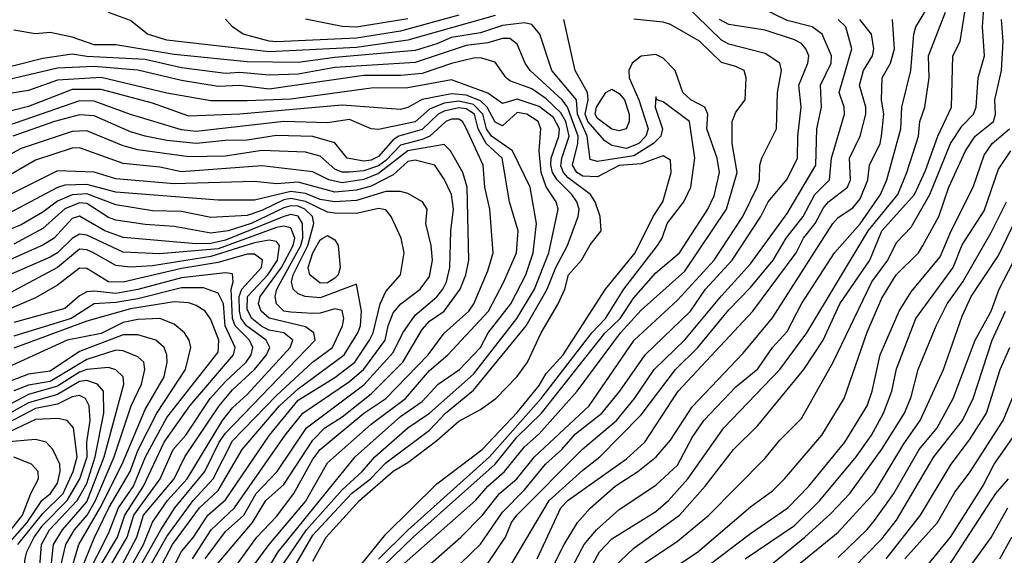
# Model space of a CAD drawing. Header units: metres. Extents: x -51132 to -49532, y -231222 to -229437.
# Tile 663 of 691: x -50220 to -50153, y -229521 to -229484. Entities that reach past the tile are written whole.
import ezdxf

# ---------------------------------------------------------------- set-up
doc = ezdxf.new("R2010")
doc.units = ezdxf.units.M
for name, color, linetype in [('CONTOUR_HALF', 8, 'Continuous'), ('CONTOUR_INDEX', 1, 'Continuous'), ('CONTOUR_INTER', 3, 'Continuous')]:
    doc.layers.add(name, color=color, linetype=linetype)

msp = doc.modelspace()

# ---------------------------------------------------------------- linework, layer by layer
at = {"layer": 'CONTOUR_HALF'}
for points, elevation in [([(-50177.58, -229521.198), (-50175.08, -229519.547), (-50172.937, -229517.759), (-50169.08, -229513.847), (-50168.08, -229512.602), (-50166.58, -229511.114), (-50164.418, -229507.259), (-50161.778, -229501.759), (-50160.669, -229500.259), (-50160.08, -229499.047), (-50159.08, -229498.005), (-50157.784, -229495.759), (-50156.378, -229492.259), (-50155.58, -229491.052), (-50154.81, -229490.259), (-50154.612, -229489.759), (-50154.487, -229487.759), (-50154.052, -229486.259), (-50154.174, -229484.259), (-50153.875, -229479.759)], 63.5), ([(-50190.08, -229483.454), (-50194.08, -229484.558), (-50197.08, -229485.047), (-50202.58, -229485.281), (-50203.08, -229485.25), (-50204.862, -229484.759), (-50205.585, -229484.259), (-50206.08, -229483.728)], 58.5), ([(-50182.056, -229523.259), (-50180.44, -229520.259), (-50179.58, -229519.374), (-50176.58, -229517.502), (-50175.71, -229516.759), (-50174.392, -229515.259), (-50171.903, -229511.759), (-50168.077, -229507.759), (-50166.218, -229505.259), (-50162.022, -229498.259), (-50159.996, -229495.759), (-50159.359, -229494.259), (-50158.566, -229491.759), (-50158.468, -229490.759), (-50158.128, -229489.759), (-50157.847, -229487.759), (-50157.889, -229486.259), (-50156.716, -229483.259)], 62.5), ([(-50195.58, -229520.777), (-50193.58, -229518.774), (-50187.968, -229513.759), (-50184.442, -229509.759), (-50180.965, -229505.259), (-50180.033, -229504.259), (-50178.776, -229502.259), (-50176.465, -229499.259), (-50176.133, -229498.759), (-50175.791, -229497.759), (-50174.653, -229496.259), (-50174.168, -229495.259), (-50173.905, -229493.259), (-50174.264, -229490.759), (-50176.08, -229489.402), (-50176.504, -229489.259), (-50176.58, -229489.058), (-50176.615, -229489.759), (-50176.116, -229491.259), (-50176.234, -229491.759), (-50176.732, -229492.259), (-50178.08, -229493.117), (-50180.58, -229493.488), (-50181.08, -229493.348), (-50181.27, -229491.759), (-50181.934, -229490.259), (-50182.001, -229489.259), (-50183.698, -229487.259), (-50184.523, -229484.759), (-50185.08, -229484.09), (-50185.58, -229483.984), (-50187.08, -229484.175), (-50188.58, -229484.675), (-50190.58, -229484.991), (-50191.58, -229485.437), (-50193.08, -229485.885), (-50198.58, -229486.355), (-50201.08, -229486.708), (-50204.58, -229486.657), (-50209.58, -229486.152), (-50213.58, -229485.497), (-50215.08, -229485.489), (-50216.58, -229484.969), (-50218.08, -229484.656), (-50219.08, -229484.73), (-50220.58, -229484.486)], 57.5), ([(-50194.589, -229521.759), (-50188.942, -229516.759), (-50188.094, -229515.759), (-50186.946, -229514.759), (-50185.58, -229513.072), (-50184.58, -229512.178), (-50181.968, -229509.259), (-50178.989, -229505.259), (-50177.58, -229503.703), (-50174.58, -229501.021), (-50171.728, -229496.759), (-50171.007, -229494.259), (-50171.339, -229492.259), (-50171.335, -229490.759), (-50171.08, -229490.103), (-50170.448, -229489.259), (-50170.375, -229487.759), (-50170.512, -229487.259), (-50171.08, -229486.976), (-50172.08, -229486.716), (-50173.58, -229485.254), (-50175.58, -229484.104), (-50176.08, -229483.93), (-50178.08, -229483.74)], 58.5), ([(-50192.744, -229523.759), (-50188.58, -229519.745), (-50187.08, -229517.551), (-50185.58, -229516.01), (-50184.128, -229514.259), (-50183.014, -229513.259), (-50182.08, -229512.181), (-50180.282, -229510.759), (-50179.042, -229509.259), (-50177.308, -229506.759), (-50174.19, -229503.759), (-50173.179, -229502.259), (-50171.342, -229500.259), (-50169.38, -229497.259), (-50168.881, -229496.259), (-50167.58, -229494.705), (-50166.867, -229493.259), (-50166.842, -229491.759), (-50166.603, -229489.759), (-50166.767, -229488.259), (-50166.152, -229486.759), (-50166.089, -229486.259), (-50166.292, -229485.759), (-50166.58, -229485.392), (-50167.08, -229485.151), (-50169.08, -229484.492), (-50171.58, -229484.091), (-50172.214, -229483.759)], 59.5), ([(-50187.163, -229522.259), (-50183.876, -229516.759), (-50181.58, -229514.666), (-50180.401, -229513.759), (-50177.58, -229510.88), (-50175.227, -229507.759), (-50173.692, -229506.259), (-50171.58, -229503.666), (-50170.08, -229502.145), (-50168.531, -229500.259), (-50167.649, -229498.759), (-50166.485, -229497.259), (-50165.685, -229495.759), (-50164.664, -229494.759), (-50164.532, -229493.259), (-50163.649, -229490.259), (-50163.671, -229489.759), (-50164.002, -229488.759), (-50163.131, -229485.759), (-50163.541, -229484.259), (-50164.08, -229483.754)], 60.5), ([(-50185.08, -229524.168), (-50182.849, -229519.759), (-50181.932, -229518.259), (-50181.08, -229517.286), (-50179.357, -229515.759), (-50177.799, -229514.759), (-50176.545, -229513.759), (-50175.58, -229512.609), (-50174.08, -229510.313), (-50170.58, -229506.634), (-50168.58, -229504.216), (-50164.443, -229497.759), (-50164.08, -229497.334), (-50163.08, -229496.679), (-50162.58, -229496.06), (-50162.048, -229494.759), (-50161.928, -229493.759), (-50161.19, -229492.259), (-50161.096, -229491.759), (-50160.951, -229490.259), (-50161.1, -229489.259), (-50161.065, -229487.759), (-50160.498, -229486.759), (-50160.223, -229485.759), (-50160.359, -229483.759)], 61.5), ([(-50200.08, -229520.909), (-50199.169, -229519.259), (-50196.894, -229516.759), (-50194.58, -229514.741), (-50193.58, -229514.136), (-50191.58, -229512.631), (-50190.08, -229511.304), (-50188.58, -229510.499), (-50187.549, -229509.759), (-50186.08, -229508.245), (-50185.368, -229507.259), (-50184.442, -229505.259), (-50183.277, -229503.259), (-50182.816, -229502.259), (-50182.555, -229501.259), (-50181.674, -229500.259), (-50181.08, -229499.204), (-50180.327, -229498.259), (-50180.392, -229497.259), (-50180.733, -229496.259), (-50181.049, -229495.759), (-50182.58, -229494.619), (-50182.907, -229494.259), (-50183.08, -229493.803), (-50183.025, -229493.259), (-50182.518, -229491.759), (-50182.736, -229490.759), (-50183.08, -229490.157), (-50184.08, -229489.197), (-50185.08, -229488.503), (-50186.58, -229487.957), (-50186.839, -229487.759), (-50187.58, -229486.678), (-50188.58, -229486.377), (-50189.08, -229486.407), (-50190.58, -229486.767), (-50192.58, -229487.462), (-50194.08, -229487.593), (-50196.58, -229487.587), (-50203.08, -229488.539), (-50205.08, -229488.281), (-50206.58, -229488.352), (-50209.08, -229487.951), (-50212.08, -229487.24), (-50215.08, -229486.973), (-50217.58, -229487.093), (-50222.08, -229488.148)], 56.5), ([(-50202.08, -229521.047), (-50200.524, -229518.759), (-50198.08, -229516.019), (-50196.707, -229514.759), (-50195.844, -229513.759), (-50193.58, -229511.766), (-50192.08, -229510.765), (-50189.08, -229508.087), (-50186.095, -229504.259), (-50184.896, -229502.259), (-50183.917, -229499.759), (-50183.27, -229496.759), (-50183.406, -229496.259), (-50184.08, -229495.224), (-50184.433, -229494.259), (-50184.577, -229492.759), (-50184.463, -229491.259), (-50184.64, -229490.759), (-50185.414, -229490.259), (-50186.08, -229490.144), (-50187.08, -229491.054), (-50187.58, -229490.8), (-50188.127, -229489.759), (-50188.58, -229489.331), (-50189.58, -229488.949), (-50190.58, -229488.849), (-50192.58, -229489.253), (-50193.58, -229489.8), (-50194.08, -229489.937), (-50198.08, -229489.64), (-50205.08, -229490.256), (-50208.58, -229490.378), (-50211.08, -229489.493), (-50214.58, -229488.554), (-50216.58, -229488.569), (-50219.58, -229489.72), (-50224.08, -229490.863)], 55.5), ([(-50180.008, -229488.759), (-50179.58, -229488.532), (-50179.08, -229488.825), (-50178.72, -229489.259), (-50178.399, -229490.259), (-50178.405, -229490.759), (-50178.617, -229491.259), (-50179.08, -229491.391), (-50179.58, -229491.278), (-50180.58, -229490.541), (-50180.725, -229490.259), (-50180.648, -229489.759), (-50180.008, -229488.759)], 58.5), ([(-50204.174, -229521.259), (-50203.087, -229519.759), (-50200.58, -229516.822), (-50199.08, -229514.165), (-50196.08, -229511.524), (-50193.728, -229509.759), (-50192.08, -229507.825), (-50190.839, -229506.759), (-50188.043, -229503.759), (-50186.989, -229501.759), (-50186.127, -229499.759), (-50186.009, -229498.259), (-50186.594, -229496.259), (-50187.107, -229493.259), (-50188.205, -229492.259), (-50188.759, -229491.259), (-50189.013, -229490.259), (-50189.58, -229489.879), (-50190.08, -229489.81), (-50191.08, -229490.038), (-50191.488, -229490.259), (-50192.58, -229491.309), (-50194.198, -229491.759), (-50194.58, -229492.007), (-50195.58, -229493.149), (-50196.08, -229493.405), (-50196.58, -229493.48), (-50197.732, -229493.259), (-50198.58, -229492.209), (-50200.08, -229491.788), (-50202.58, -229491.722), (-50204.58, -229492.035), (-50206.08, -229492.047), (-50208.08, -229492.27), (-50210.08, -229492.062), (-50211.58, -229491.755), (-50212.58, -229491.456), (-50215.08, -229490.369), (-50216.08, -229490.303), (-50217.787, -229490.759), (-50220.646, -229491.759)], 54.5), ([(-50173.58, -229521.675), (-50170.08, -229519.015), (-50167.519, -229517.259), (-50166.08, -229515.763), (-50163.612, -229512.759), (-50162.086, -229510.259), (-50161.751, -229509.259), (-50161.207, -229506.759), (-50159.887, -229503.759), (-50159.08, -229502.441), (-50157.08, -229500.041), (-50156.342, -229498.259), (-50154.824, -229495.259), (-50154.08, -229493.058), (-50153.53, -229492.259), (-50152.344, -229491.259)], 64.5), ([(-50206.762, -229521.259), (-50204.227, -229518.259), (-50203.299, -229516.759), (-50202.08, -229515.659), (-50200.08, -229512.604), (-50199.252, -229511.759), (-50198.08, -229511.003), (-50196.08, -229509.439), (-50193.917, -229507.259), (-50192.58, -229505.02), (-50192.08, -229504.458), (-50191.075, -229503.759), (-50189.983, -229502.259), (-50189.594, -229501.259), (-50189.396, -229500.259), (-50189.516, -229495.259), (-50189.795, -229494.259), (-50190.656, -229492.759), (-50191.08, -229492.325), (-50193.58, -229492.77), (-50195.58, -229494.33), (-50196.58, -229494.729), (-50198.08, -229494.955), (-50198.988, -229494.759), (-50200.08, -229494.198), (-50203.58, -229493.799), (-50209.08, -229494.216), (-50210.58, -229493.886), (-50213.08, -229493.639), (-50216.08, -229492.558), (-50216.58, -229492.572), (-50219.08, -229493.404), (-50223.08, -229495.717)], 53.5), ([(-50208.335, -229520.759), (-50207.044, -229518.759), (-50205.455, -229517.259), (-50201.982, -229512.259), (-50200.769, -229510.759), (-50197.58, -229508.595), (-50196.58, -229507.752), (-50195.116, -229505.759), (-50194.923, -229504.759), (-50194.58, -229503.873), (-50194.053, -229503.259), (-50192.719, -229502.259), (-50192.08, -229501.386), (-50191.883, -229500.259), (-50191.97, -229499.259), (-50192.331, -229497.759), (-50192.239, -229496.759), (-50192.561, -229496.259), (-50193.58, -229495.696), (-50194.08, -229495.544), (-50195.08, -229495.559), (-50197.08, -229496.174), (-50198.58, -229496.258), (-50199.58, -229496.098), (-50200.58, -229495.68), (-50201.58, -229495.546), (-50204.08, -229496.138), (-50206.58, -229496.149), (-50213.58, -229495.598), (-50215.58, -229495.077), (-50217.08, -229495.131), (-50217.58, -229495.269), (-50222.08, -229497.649)], 52.5), ([(-50211.58, -229523.333), (-50209.691, -229519.759), (-50207.86, -229517.259), (-50206.58, -229516.068), (-50204.929, -229513.259), (-50202.378, -229510.259), (-50201.08, -229509.097), (-50197.933, -229506.759), (-50197, -229505.259), (-50196.813, -229504.759), (-50196.737, -229503.759), (-50197.08, -229501.921), (-50199.58, -229502.843), (-50200.599, -229502.759), (-50201.08, -229502.583), (-50201.42, -229502.259), (-50201.538, -229501.759), (-50201.427, -229501.259), (-50200.432, -229499.259), (-50200.011, -229497.759), (-50200.108, -229497.259), (-50200.634, -229496.759), (-50201.08, -229496.564), (-50201.58, -229496.528), (-50202.08, -229496.665), (-50204.303, -229497.759), (-50205.891, -229498.259), (-50207.08, -229498.406), (-50209.58, -229497.944), (-50211.58, -229497.825), (-50213.58, -229497.529), (-50214.08, -229497.34), (-50215.58, -229496.369), (-50216.08, -229496.338), (-50217.08, -229496.734), (-50218.58, -229498.093), (-50220.58, -229499.169)], 51.5), ([(-50169.08, -229521.487), (-50166.363, -229519.259), (-50164.58, -229517.65), (-50163.278, -229516.259), (-50161.08, -229513.223), (-50159.527, -229510.759), (-50159.08, -229509.642), (-50158.584, -229507.759), (-50157.37, -229504.759), (-50156.616, -229503.259), (-50155.54, -229501.759), (-50153.58, -229498.356), (-50152.55, -229496.259)], 65.5), ([(-50213.048, -229523.259), (-50210.491, -229518.759), (-50209.537, -229517.259), (-50207.474, -229514.759), (-50206.51, -229512.759), (-50206.08, -229512.128), (-50199.92, -229505.759), (-50200.012, -229505.259), (-50200.58, -229504.84), (-50203.08, -229504.234), (-50203.625, -229503.759), (-50203.802, -229503.259), (-50203.683, -229502.759), (-50202.24, -229500.759), (-50201.431, -229499.259), (-50201.316, -229498.759), (-50201.58, -229498.052), (-50202.08, -229497.938), (-50202.58, -229498.033), (-50206.58, -229499.492), (-50210.58, -229499.838), (-50213.08, -229499.724), (-50215.58, -229498.549), (-50216.08, -229498.483), (-50216.58, -229498.775), (-50217.58, -229499.767), (-50218.08, -229500.069), (-50221.08, -229501.364)], 50.5), ([(-50214.006, -229522.759), (-50212.148, -229519.259), (-50211.691, -229517.759), (-50209.593, -229515.259), (-50208.845, -229513.759), (-50206.512, -229510.259), (-50205.58, -229509.163), (-50204.075, -229507.759), (-50203.256, -229506.759), (-50203.02, -229506.259), (-50203.28, -229505.759), (-50204.623, -229504.759), (-50204.988, -229504.259), (-50205.105, -229503.759), (-50205.138, -229502.759), (-50204.957, -229502.259), (-50203.595, -229500.759), (-50203.54, -229500.259), (-50204.08, -229499.854), (-50204.58, -229499.854), (-50206.58, -229500.414), (-50209.08, -229500.833), (-50213.08, -229501.784), (-50214.08, -229501.754), (-50215.58, -229500.832), (-50216.08, -229500.821), (-50217.58, -229501.971), (-50219.08, -229502.846), (-50222.58, -229504.332)], 49.5), ([(-50164.08, -229520.655), (-50162.08, -229518.748), (-50161.58, -229518.129), (-50160.27, -229516.259), (-50158.521, -229513.259), (-50157.288, -229511.759), (-50156.192, -229509.759), (-50154.681, -229505.759), (-50153.583, -229503.759), (-50153.048, -229502.259), (-50152.08, -229500.402)], 66.5), ([(-50214.66, -229521.259), (-50213.474, -229519.259), (-50212.968, -229517.759), (-50211.68, -229515.759), (-50210.27, -229512.759), (-50208.512, -229510.259), (-50205.529, -229506.759), (-50205.413, -229506.259), (-50206.1, -229504.759), (-50206.205, -229503.259), (-50206.58, -229502.524), (-50207.58, -229502.168), (-50209.08, -229502.173), (-50212.08, -229502.906), (-50213.58, -229503.167), (-50215.08, -229503.261), (-50216.647, -229504.259), (-50220.58, -229505.479)], 48.5), ([(-50216.269, -229522.259), (-50215.08, -229519.326), (-50214.059, -229517.259), (-50212.605, -229514.759), (-50212.08, -229513.329), (-50210.786, -229510.759), (-50208.804, -229507.759), (-50208.434, -229506.259), (-50208.557, -229505.759), (-50208.882, -229505.259), (-50209.58, -229504.664), (-50210.58, -229504.269), (-50212.08, -229504.341), (-50213.08, -229504.542), (-50214.58, -229505.285), (-50216.926, -229505.759), (-50223.08, -229508.575)], 47.5), ([(-50218.167, -229524.759), (-50217.005, -229519.759), (-50216.415, -229518.759), (-50215.548, -229517.759), (-50214.978, -229516.759), (-50213.692, -229513.759), (-50212.532, -229510.259), (-50211.83, -229508.759), (-50211.596, -229507.759), (-50211.673, -229507.259), (-50212.08, -229506.901), (-50213.08, -229506.476), (-50213.58, -229506.445), (-50215.58, -229507.073), (-50218.08, -229508.595), (-50219.58, -229508.846), (-50220.58, -229509.223)], 46.5), ([(-50160.785, -229520.759), (-50158.437, -229517.759), (-50156.333, -229514.259), (-50155.08, -229512.595), (-50153.915, -229510.759), (-50152.984, -229507.759), (-50152.314, -229506.259)], 67.5), ([(-50220.561, -229535.259), (-50219.915, -229530.759), (-50219.832, -229529.759), (-50219.986, -229527.259), (-50219.623, -229524.759), (-50218.799, -229521.259), (-50218.686, -229519.759), (-50218.121, -229518.759), (-50216.232, -229516.759), (-50215.58, -229515.593), (-50214.996, -229513.759), (-50214.411, -229510.759), (-50214.434, -229509.259), (-50214.843, -229508.759), (-50215.58, -229508.527), (-50216.08, -229508.596), (-50217.58, -229509.469), (-50219.58, -229510.052), (-50222.08, -229511.437)], 45.5), ([(-50220.292, -229519.759), (-50218.58, -229517.631), (-50217.199, -229516.259), (-50216.5, -229514.759), (-50216.229, -229513.759), (-50216.498, -229511.759), (-50216.926, -229511.259), (-50217.58, -229511.113), (-50219.08, -229511.197), (-50229.08, -229515.922)], 44.5), ([(-50158.82, -229522.259), (-50156.379, -229519.259), (-50154.161, -229515.759), (-50153.39, -229514.259), (-50151.997, -229512.259)], 68.5), ([(-50221.162, -229519.259), (-50219.974, -229517.759), (-50219.418, -229516.259), (-50218.895, -229515.259), (-50218.911, -229514.759), (-50219.356, -229514.259), (-50220.58, -229513.771)], 43.5), ([(-50156.467, -229523.259), (-50153.58, -229519.296), (-50152.454, -229517.259)], 69.5)]:
    msp.add_lwpolyline(points, dxfattribs=dict(at, elevation=elevation))
at = {"layer": 'CONTOUR_INDEX'}
for points, elevation in [([(-50188.58, -229521.807), (-50186.883, -229519.259), (-50186.474, -229518.259), (-50186.102, -229517.759), (-50181.58, -229513.201), (-50179.275, -229511.259), (-50178.047, -229509.759), (-50176.699, -229507.759), (-50174.58, -229505.736), (-50172.08, -229502.709), (-50170.08, -229500.527), (-50167.58, -229497.067), (-50165.609, -229493.759), (-50165.538, -229491.259), (-50165.224, -229489.759), (-50165.284, -229488.259), (-50164.549, -229486.759), (-50164.532, -229486.259), (-50165.166, -229484.759), (-50165.853, -229484.259), (-50167.58, -229483.818), (-50169.58, -229482.848)], 60), ([(-50203.34, -229521.759), (-50202.45, -229520.259), (-50197.188, -229513.759), (-50194.08, -229510.994), (-50192.58, -229509.954), (-50191.482, -229508.759), (-50190.038, -229507.759), (-50188.586, -229506.259), (-50188.056, -229505.259), (-50186.519, -229503.259), (-50185.484, -229501.259), (-50184.978, -229499.759), (-50184.742, -229497.759), (-50185.197, -229495.259), (-50186.399, -229492.759), (-50187.848, -229491.759), (-50188.17, -229491.259), (-50188.427, -229490.259), (-50189.08, -229489.576), (-50190.08, -229489.348), (-50191.08, -229489.498), (-50192.08, -229489.917), (-50193.08, -229490.766), (-50195.58, -229491.307), (-50196.08, -229491.256), (-50197.58, -229490.624), (-50199.08, -229490.851), (-50202.08, -229490.754), (-50208.08, -229491.442), (-50209.08, -229491.327), (-50212.58, -229490.28), (-50215.08, -229489.351), (-50216.08, -229489.344), (-50222.08, -229491.406)], 55), ([(-50170.447, -229520.759), (-50167.08, -229518.465), (-50165.33, -229516.759), (-50162.854, -229513.759), (-50161.796, -229512.259), (-50160.965, -229510.759), (-50160.399, -229509.259), (-50160.08, -229507.718), (-50158.75, -229504.259), (-50156.194, -229500.759), (-50155.58, -229499.205), (-50154.08, -229496.878), (-50153.08, -229494.016), (-50152.241, -229492.759)], 65), ([(-50213.58, -229523.123), (-50211.692, -229519.759), (-50211.08, -229518.232), (-50210.042, -229516.759), (-50208.706, -229515.259), (-50206.28, -229511.259), (-50205.58, -229510.386), (-50204.58, -229509.476), (-50201.635, -229506.259), (-50201.444, -229505.759), (-50202.064, -229505.259), (-50203.08, -229505.067), (-50203.58, -229504.817), (-50204.255, -229504.259), (-50204.58, -229503.656), (-50204.568, -229502.759), (-50203.161, -229501.259), (-50202.501, -229500.259), (-50202.366, -229499.259), (-50202.58, -229498.987), (-50203.08, -229498.891), (-50204.08, -229499.076), (-50207.08, -229500.011), (-50211.08, -229500.649), (-50212.58, -229500.749), (-50213.58, -229500.63), (-50215.126, -229499.759), (-50215.58, -229499.559), (-50216.08, -229499.519), (-50217.58, -229500.772), (-50221.58, -229502.899)], 50), ([(-50220.4, -229525.259), (-50219.943, -229523.259), (-50219.973, -229522.259), (-50219.798, -229520.759), (-50219.692, -229520.259), (-50219.18, -229519.259), (-50218.58, -229518.447), (-50216.914, -229516.759), (-50216.056, -229515.259), (-50215.553, -229513.759), (-50215.57, -229512.759), (-50215.347, -229511.259), (-50215.42, -229510.259), (-50215.673, -229509.759), (-50216.08, -229509.551), (-50216.58, -229509.637), (-50217.58, -229510.15), (-50219.08, -229510.443), (-50222.08, -229511.984)], 45), ([(-50152.993, -229520.759), (-50152.163, -229519.259)], 70)]:
    msp.add_lwpolyline(points, dxfattribs=dict(at, elevation=elevation))
at = {"layer": 'CONTOUR_INTER'}
for points, elevation in [([(-50193.333, -229522.259), (-50189.936, -229519.259), (-50188.454, -229517.759), (-50187.299, -229516.259), (-50186.111, -229515.259), (-50184.897, -229513.759), (-50181.15, -229510.259), (-50178.065, -229505.759), (-50175.08, -229503.01), (-50172.569, -229500.259), (-50170.606, -229497.259), (-50169.633, -229495.259), (-50169.462, -229494.759), (-50169.449, -229493.759), (-50169.317, -229493.259), (-50168.314, -229491.259), (-50168.24, -229488.759), (-50167.956, -229487.259), (-50168.082, -229486.759), (-50169.08, -229486.095), (-50171.58, -229485.44), (-50172.08, -229485.179), (-50175.539, -229481.759)], 59), ([(-50187.58, -229483.48), (-50193.58, -229485.164), (-50197.08, -229485.672), (-50203.08, -229485.982), (-50210.08, -229485.168), (-50211.408, -229484.759), (-50212.58, -229483.821), (-50214.08, -229483.271)], 58), ([(-50185.197, -229526.759), (-50181.48, -229519.759), (-50180.645, -229518.759), (-50179.08, -229517.362), (-50176.58, -229515.7), (-50175.08, -229514.327), (-50174.08, -229512.434), (-50173.294, -229511.259), (-50171.08, -229508.951), (-50169.58, -229507.723), (-50168.587, -229506.259), (-50167.58, -229505.161), (-50166.58, -229503.262), (-50164.327, -229499.759), (-50162.58, -229497.761), (-50161.184, -229495.759), (-50160.735, -229494.759), (-50159.772, -229491.259), (-50159.707, -229489.759), (-50159.101, -229487.259), (-50158.883, -229484.759), (-50158.754, -229484.259), (-50158.14, -229483.259)], 62), ([(-50179.906, -229521.759), (-50178.08, -229520.015), (-50174.945, -229517.759), (-50173.191, -229515.759), (-50171.248, -229513.259), (-50169.58, -229511.599), (-50166.44, -229507.759), (-50165.104, -229505.759), (-50163.97, -229503.259), (-50161.898, -229500.259), (-50161.093, -229498.259), (-50158.856, -229495.759), (-50158.08, -229494.121), (-50157.251, -229491.759), (-50156.301, -229489.759), (-50156.207, -229486.259), (-50155.71, -229485.259), (-50155.401, -229483.259)], 63), ([(-50193.58, -229483.713), (-50197.08, -229484.277), (-50198.08, -229484.247), (-50200.58, -229483.728)], 59), ([(-50195.255, -229521.259), (-50193.208, -229519.259), (-50187.586, -229514.259), (-50186.08, -229512.371), (-50184.41, -229510.759), (-50180.08, -229505.282), (-50179.027, -229504.259), (-50178.08, -229502.855), (-50176.58, -229501.13), (-50174.955, -229499.759), (-50173.009, -229496.759), (-50172.58, -229495.845), (-50172.217, -229494.259), (-50172.375, -229493.259), (-50173.076, -229491.259), (-50173.005, -229490.259), (-50173.225, -229489.759), (-50174.167, -229489.259), (-50174.717, -229488.759), (-50175.253, -229487.259), (-50176.08, -229486.398), (-50176.58, -229486.165), (-50177.58, -229486.283), (-50178.201, -229486.759), (-50178.425, -229487.259), (-50178.405, -229487.759), (-50177.737, -229489.259), (-50177.104, -229491.259), (-50177.263, -229491.759), (-50177.746, -229492.259), (-50178.58, -229492.594), (-50179.58, -229492.391), (-50180.08, -229492.082), (-50181.227, -229490.759), (-50181.414, -229490.259), (-50181.202, -229489.259), (-50181.253, -229488.759), (-50182.097, -229487.259), (-50182.87, -229483.759)], 58), ([(-50184.705, -229520.759), (-50183.08, -229517.256), (-50182.58, -229516.727), (-50178.58, -229513.889), (-50177.322, -229512.759), (-50175.04, -229509.259), (-50169.931, -229503.759), (-50166.955, -229499.759), (-50166.456, -229498.759), (-50165.659, -229497.759), (-50165.08, -229496.674), (-50164.748, -229496.259), (-50163.437, -229495.259), (-50163.239, -229494.759), (-50163.303, -229493.259), (-50162.562, -229491.759), (-50162.179, -229490.259), (-50162.187, -229489.759), (-50162.616, -229488.259), (-50162.349, -229487.259), (-50161.734, -229486.259), (-50161.625, -229485.759), (-50161.796, -229484.759), (-50162.583, -229483.759)], 61), ([(-50177.58, -229522.886), (-50173.693, -229520.259), (-50170.08, -229517.193), (-50168.58, -229516.078), (-50167.746, -229515.259), (-50165.186, -229512.259), (-50163.655, -229509.759), (-50162.08, -229505.194), (-50161.08, -229502.866), (-50160.106, -229501.259), (-50158.58, -229499.765), (-50158.263, -229499.259), (-50157.175, -229497.259), (-50156.487, -229495.259), (-50155.34, -229492.759), (-50154.677, -229491.759), (-50153.439, -229490.759), (-50153.297, -229490.259), (-50153.344, -229489.259), (-50152.878, -229487.259), (-50152.77, -229485.259), (-50152.882, -229483.759)], 64), ([(-50198.08, -229522.771), (-50195.08, -229519.069), (-50191.58, -229515.606), (-50188.477, -229513.259), (-50186.08, -229510.703), (-50184.58, -229508.858), (-50184.08, -229508.038), (-50182.936, -229506.759), (-50180.028, -229502.259), (-50177.998, -229499.759), (-50176.748, -229497.259), (-50176.083, -229496.259), (-50175.512, -229494.259), (-50175.58, -229493.405), (-50176.08, -229493.106), (-50177.58, -229493.651), (-50179.08, -229493.773), (-50180.58, -229494.541), (-50181.58, -229494.505), (-50181.999, -229494.259), (-50182.286, -229493.759), (-50181.913, -229492.259), (-50181.903, -229491.759), (-50182.628, -229489.759), (-50182.984, -229489.259), (-50185.19, -229487.259), (-50185.525, -229486.759), (-50186.08, -229485.444), (-50186.58, -229485.067), (-50187.08, -229485.063), (-50188.08, -229485.364), (-50189.58, -229485.538), (-50193.08, -229486.698), (-50198.58, -229487.053), (-50201.08, -229487.51), (-50203.08, -229487.574), (-50205.08, -229487.394), (-50206.08, -229487.456), (-50209.08, -229487.071), (-50211.58, -229486.5), (-50215.58, -229486.289), (-50216.58, -229486.125), (-50218.58, -229486.44), (-50222.58, -229487.442)], 57), ([(-50202.471, -229523.259), (-50200.08, -229519.121), (-50197.427, -229516.259), (-50196.136, -229515.259), (-50195.08, -229514.175), (-50192.08, -229511.915), (-50190.997, -229510.759), (-50189.08, -229509.174), (-50185.472, -229504.759), (-50184.011, -229502.259), (-50183.434, -229500.759), (-50182.623, -229499.259), (-50181.904, -229497.259), (-50181.838, -229496.759), (-50181.984, -229496.259), (-50182.325, -229495.759), (-50183.335, -229494.759), (-50183.653, -229494.259), (-50183.78, -229493.759), (-50183.738, -229493.259), (-50183.227, -229491.759), (-50183.185, -229491.259), (-50183.58, -229490.479), (-50184.58, -229489.719), (-50186.08, -229489.22), (-50187.08, -229489.52), (-50188.08, -229488.815), (-50190.58, -229487.897), (-50193.58, -229488.448), (-50196.08, -229488.463), (-50201.58, -229489.22), (-50204.58, -229489.342), (-50207.08, -229489.329), (-50210.08, -229488.808), (-50214.58, -229487.725), (-50217.58, -229487.918), (-50219.58, -229488.621), (-50221.58, -229488.941)], 56), ([(-50205.354, -229521.259), (-50203.911, -229519.259), (-50202.58, -229517.844), (-50201.381, -229516.259), (-50200.08, -229513.914), (-50199.58, -229513.262), (-50196.58, -229510.769), (-50195.077, -229509.759), (-50192.17, -229506.759), (-50191.08, -229505.264), (-50189.382, -229503.759), (-50189.037, -229503.259), (-50188.08, -229501.006), (-50187.728, -229499.759), (-50187.944, -229496.759), (-50188.287, -229495.259), (-50188.41, -229493.759), (-50189.58, -229491.21), (-50189.824, -229490.759), (-50190.08, -229490.602), (-50190.58, -229490.582), (-50190.977, -229490.759), (-50192.055, -229491.759), (-50192.58, -229491.998), (-50194.08, -229492.366), (-50195.08, -229493.423), (-50195.58, -229493.784), (-50196.58, -229494.132), (-50197.58, -229494.232), (-50198.08, -229494.227), (-50198.58, -229494.024), (-50199.58, -229493.133), (-50200.58, -229492.845), (-50203.58, -229492.745), (-50206.08, -229493.132), (-50208.58, -229493.174), (-50212.08, -229492.695), (-50213.08, -229492.412), (-50215.58, -229491.398), (-50216.58, -229491.439), (-50220.08, -229492.607), (-50221.314, -229493.259)], 54), ([(-50207.458, -229520.759), (-50206.08, -229518.885), (-50204.805, -229517.759), (-50203.966, -229516.259), (-50202.52, -229514.759), (-50200.518, -229511.759), (-50196.58, -229508.817), (-50194.58, -229506.591), (-50193.922, -229505.259), (-50193.08, -229504.038), (-50191.58, -229502.786), (-50191.162, -229502.259), (-50190.915, -229501.759), (-50190.683, -229500.759), (-50190.624, -229498.259), (-50190.431, -229496.759), (-50190.58, -229495.75), (-50191.08, -229494.697), (-50191.719, -229493.759), (-50193.08, -229493.406), (-50193.58, -229493.502), (-50194.58, -229494.405), (-50196.08, -229495.194), (-50197.08, -229495.472), (-50198.58, -229495.605), (-50201.08, -229494.921), (-50202.58, -229495.035), (-50204.08, -229494.877), (-50209.58, -229495.037), (-50213.58, -229494.691), (-50215.08, -229494.229), (-50217.58, -229494.144), (-50223.08, -229496.87)], 53), ([(-50210.113, -229522.259), (-50209.08, -229520.239), (-50208.263, -229519.259), (-50207.283, -229517.759), (-50206.08, -229516.692), (-50203.06, -229512.259), (-50201.08, -229509.863), (-50198.58, -229508.315), (-50197.193, -229507.259), (-50196.189, -229505.759), (-50195.943, -229505.259), (-50195.464, -229503.259), (-50195.08, -229502.415), (-50194.078, -229501.259), (-50193.83, -229499.759), (-50194.031, -229498.759), (-50194.713, -229497.259), (-50195.08, -229496.821), (-50195.58, -229496.711), (-50197.08, -229497.064), (-50198.58, -229497.043), (-50199.08, -229496.975), (-50200.58, -229496.229), (-50201.58, -229496.037), (-50202.08, -229496.132), (-50203.58, -229496.865), (-50204.58, -229497.198), (-50207.08, -229497.338), (-50209.08, -229496.918), (-50211.08, -229496.872), (-50213.58, -229496.471), (-50215.58, -229495.707), (-50216.58, -229495.789), (-50217.58, -229496.211), (-50218.58, -229496.977), (-50220.08, -229497.835), (-50226.08, -229500.29)], 52), ([(-50166.932, -229521.259), (-50164.08, -229518.921), (-50161.58, -229516.208), (-50159.58, -229512.853), (-50158.453, -229511.259), (-50156.851, -229507.759), (-50155.58, -229504.094), (-50154.97, -229502.759), (-50153.08, -229499.94), (-50151.58, -229496.823)], 66), ([(-50212.104, -229522.759), (-50210.08, -229519.214), (-50208.294, -229516.759), (-50206.907, -229515.259), (-50205.58, -229512.658), (-50202.58, -229509.558), (-50200.102, -229507.259), (-50198.744, -229506.259), (-50198.047, -229504.759), (-50197.948, -229504.259), (-50198.08, -229503.709), (-50198.58, -229503.606), (-50199.58, -229503.897), (-50200.08, -229503.917), (-50201.58, -229503.842), (-50202.08, -229503.753), (-50202.584, -229503.259), (-50202.675, -229502.759), (-50202.554, -229502.259), (-50200.914, -229499.259), (-50200.765, -229498.759), (-50200.797, -229497.759), (-50201.08, -229497.257), (-50201.58, -229497.143), (-50202.08, -229497.266), (-50206.08, -229498.894), (-50207.08, -229499.111), (-50208.08, -229499.155), (-50213.08, -229498.703), (-50214.342, -229498.259), (-50216.08, -229497.236), (-50216.58, -229497.407), (-50217.818, -229498.759), (-50218.58, -229499.229), (-50223.08, -229501.231)], 51), ([(-50199.388, -229498.759), (-50199.08, -229498.573), (-50198.58, -229498.864), (-50198.358, -229499.259), (-50198.2, -229500.759), (-50198.348, -229501.259), (-50198.58, -229501.498), (-50199.08, -229501.819), (-50199.58, -229501.841), (-50200.296, -229501.259), (-50200.393, -229500.759), (-50200.073, -229499.759), (-50199.58, -229498.864), (-50199.388, -229498.759)], 52), ([(-50214.08, -229521.465), (-50212.814, -229519.259), (-50212.346, -229517.759), (-50210.542, -229515.259), (-50209.655, -229513.259), (-50208.798, -229512.259), (-50207.131, -229509.759), (-50206.08, -229508.588), (-50204.642, -229507.259), (-50204.321, -229506.759), (-50204.184, -229506.259), (-50204.431, -229505.759), (-50205.411, -229504.759), (-50205.58, -229504.259), (-50205.669, -229502.259), (-50205.546, -229501.759), (-50205.58, -229501.194), (-50206.08, -229501.134), (-50209.08, -229501.478), (-50212.08, -229502.287), (-50213.58, -229502.551), (-50215.08, -229502.386), (-50215.58, -229502.439), (-50216.08, -229502.714), (-50217.08, -229503.568), (-50220.58, -229504.542)], 49), ([(-50215.58, -229521.935), (-50214.08, -229519.021), (-50213.401, -229517.259), (-50212.364, -229515.759), (-50211.562, -229513.759), (-50210.08, -229511.06), (-50206.58, -229506.583), (-50206.528, -229505.759), (-50207.08, -229504.344), (-50207.462, -229503.759), (-50208.08, -229503.366), (-50208.58, -229503.18), (-50209.58, -229503.133), (-50212.58, -229503.603), (-50215.58, -229504.45), (-50220.58, -229506.303)], 48), ([(-50163.08, -229521.405), (-50161.08, -229519.384), (-50160.08, -229518.106), (-50157.511, -229513.759), (-50155.566, -229511.259), (-50154.832, -229509.759), (-50153.521, -229505.759), (-50152.602, -229503.759)], 67), ([(-50218.34, -229527.259), (-50216.126, -229519.759), (-50214.651, -229517.259), (-50213.145, -229514.259), (-50211.58, -229510.498), (-50210.267, -229508.259), (-50210.063, -229507.259), (-50210.09, -229506.759), (-50210.281, -229506.259), (-50210.834, -229505.759), (-50212.08, -229505.379), (-50213.08, -229505.395), (-50216.08, -229506.52), (-50218.08, -229507.883), (-50219.58, -229508.077), (-50225.58, -229510.377)], 47), ([(-50220.433, -229536.759), (-50219.992, -229535.259), (-50219.669, -229532.759), (-50219.403, -229530.259), (-50219.455, -229527.759), (-50219.33, -229526.759), (-50218.021, -229521.259), (-50217.848, -229519.759), (-50217.252, -229518.759), (-50215.58, -229516.83), (-50214.39, -229513.759), (-50213.043, -229508.759), (-50213.081, -229508.259), (-50213.58, -229507.775), (-50214.08, -229507.626), (-50215.58, -229507.753), (-50216.08, -229507.935), (-50217.58, -229508.911), (-50219.58, -229509.479), (-50222.58, -229511.058)], 46), ([(-50159.498, -229520.759), (-50157.258, -229518.259), (-50156.08, -229516.175), (-50155.08, -229514.85), (-50152.766, -229511.259), (-50151.744, -229508.759)], 68), ([(-50220.983, -229519.759), (-50219.653, -229518.259), (-50218.662, -229516.759), (-50218.054, -229516.259), (-50217.58, -229515.556), (-50217.401, -229514.759), (-50217.42, -229514.259), (-50217.9, -229513.259), (-50218.37, -229512.759), (-50219.08, -229512.562), (-50221.164, -229512.759)], 44), ([(-50157.08, -229522.144), (-50153.271, -229516.259), (-50152.404, -229515.259)], 69)]:
    msp.add_lwpolyline(points, dxfattribs=dict(at, elevation=elevation))

doc.saveas('drawing.dxf')
